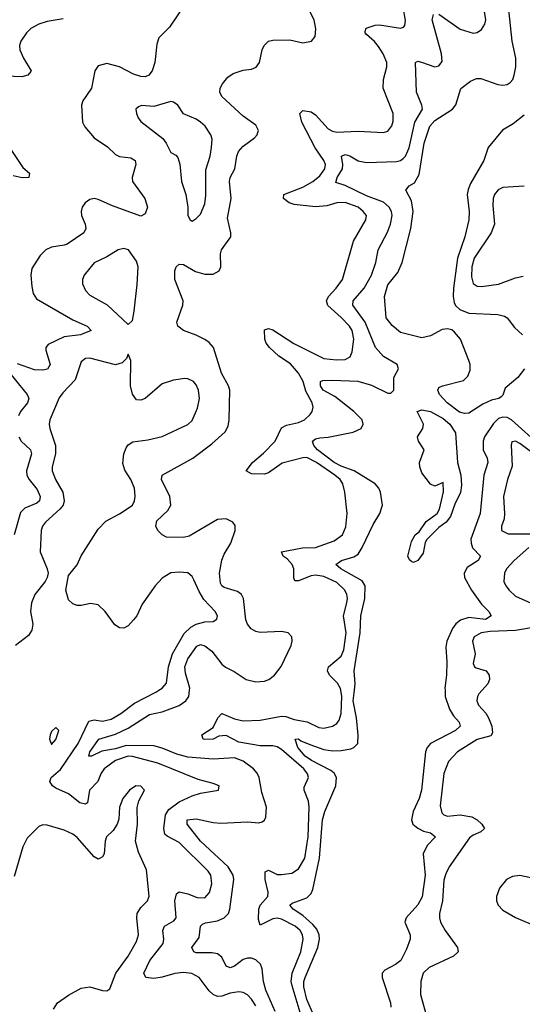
# Model space of a CAD drawing. Header units: inches. Extents: x 1843162 to 1959474, y 907081 to 1016326.
# Tile 294 of 656: x 1923901 to 1926261, y 918523 to 923151. Entities that reach past the tile are written whole.
import ezdxf

# ---------------------------------------------------------------- set-up
doc = ezdxf.new("R2010")
doc.units = ezdxf.units.IN
doc.header["$MEASUREMENT"] = 0
doc.layers.add('B9921', color=7, linetype='Continuous')
doc.layers.add('B9922', color=7, linetype='Continuous')

msp = doc.modelspace()

# ---------------------------------------------------------------- linework, layer by layer
at = {"layer": 'B9921', "color": 5}
for points, elevation in [([(1925010, 918515.8), (1924990, 918547), (1924970, 918568), (1924950, 918579), (1924930, 918581.8), (1924890, 918575.2), (1924850, 918561), (1924830, 918560.2), (1924810, 918569), (1924790, 918586.2), (1924743.1, 918650), (1924708.7, 918668.7), (1924670, 918672.4), (1924630, 918668.8), (1924570, 918650.5), (1924530, 918644.1), (1924493.3, 918650), (1924484.3, 918670), (1924512, 918730), (1924573.8, 918810), (1924578.3, 918830), (1924573.1, 918870), (1924580.7, 918890), (1924624.3, 918915.7), (1924635, 918930), (1924629.9, 919010.1), (1924637.3, 919042.7), (1924650, 919052.2), (1924690, 919043.2), (1924734.4, 919025.6), (1924770, 919023.8), (1924791.6, 919048.4), (1924802.7, 919090), (1924798, 919130), (1924785.2, 919150), (1924650, 919283.4), (1924593.1, 919313.1), (1924582.7, 919322.7), (1924577.4, 919350), (1924585.7, 919414.3), (1924600.5, 919439.5), (1924650, 919475.5), (1924710, 919503.8), (1924750, 919516), (1924834, 919530), (1924837.2, 919550), (1924810, 919562), (1924739.3, 919579.3), (1924550, 919656.4), (1924430, 919688.4), (1924410, 919689.9), (1924351.1, 919670), (1924297, 919630), (1924283.8, 919610), (1924267.5, 919570), (1924228.8, 919530), (1924219.6, 919470), (1924210, 919463.5), (1924183.1, 919470), (1924130, 919512.7), (1924070, 919538.6), (1924054.1, 919550), (1924042.1, 919570), (1924049.1, 919590), (1924093, 919627), (1924174.8, 919750), (1924225.7, 919854.3), (1924250, 919860.6), (1924290, 919854.4), (1924330, 919864.2), (1924376.2, 919890), (1924440.5, 919939.5), (1924539.7, 919990), (1924554.7, 920000)], 640), ([(1925099.9, 918490), (1925056.3, 918590), (1925046.4, 918630), (1925040.2, 918690), (1925032.3, 918712.3), (1925010, 918732.6), (1924990, 918740.2), (1924970, 918740.5), (1924950, 918734.6), (1924910, 918703), (1924890, 918694.5), (1924870, 918703.5), (1924850, 918744.8), (1924830, 918760.8), (1924805.4, 918765.4), (1924730, 918765.9), (1924718, 918770), (1924708.8, 918790), (1924742.9, 918837.1), (1924749.9, 918890), (1924759.6, 918900.4), (1924773.1, 918906.9), (1924830, 918915.4), (1924861, 918930), (1924880.7, 918950), (1924888.1, 918970), (1924907.1, 919110), (1924904, 919130), (1924880.3, 919170), (1924749.5, 919289.5), (1924687.6, 919370), (1924687.7, 919390), (1924730, 919394.7), (1924810, 919377.6), (1924844.8, 919375.2), (1924970, 919380.9), (1925024.2, 919375.8), (1925039.3, 919380.7), (1925050.6, 919389.4), (1925056.6, 919403.4), (1925059.2, 919450), (1925038.2, 919518.2), (1925025.6, 919590), (1925016.3, 919610), (1924998.4, 919630), (1924950, 919666.6), (1924910, 919681.6), (1924810, 919675.1), (1924690, 919685.4), (1924638.5, 919698.5), (1924570, 919726.9), (1924530, 919737.9), (1924400.5, 919739.5), (1924350, 919723.8), (1924287.2, 919712.8), (1924238, 919690), (1924225.1, 919690), (1924229.9, 919710), (1924271.7, 919770), (1924350, 919793.6), (1924410, 919821.5), (1924510, 919886), (1924570, 919897.4), (1924650, 919928.3), (1924680.6, 919950), (1924695.2, 919970), (1924698.4, 920000)], 620), ([(1925222.5, 918470), (1925179.9, 918610), (1925176.5, 918630), (1925180.4, 918670), (1925221.4, 918770), (1925232.1, 918830), (1925229.4, 918850), (1925217.6, 918870), (1925194.9, 918890), (1925130, 918923.5), (1925110, 918927.9), (1925090, 918925.6), (1925030, 918895), (1925021.9, 918921.9), (1925023.6, 918970), (1925030, 918989.2), (1925066.8, 919030), (1925067.1, 919050), (1925053.7, 919110), (1925053.3, 919146.7), (1925070, 919154), (1925110, 919134.3), (1925130, 919132.8), (1925179.4, 919140.6), (1925210, 919160.2), (1925239.7, 919210), (1925254.9, 919310), (1925260.9, 919450), (1925257.6, 919477.6), (1925236.5, 919530), (1925236.3, 919543.7), (1925257.5, 919590), (1925252.7, 919607.3), (1925235.4, 919630), (1925130, 919721.5), (1925110, 919733.2), (1925090, 919737.7), (1925030, 919738.5), (1924930, 919756.1), (1924870, 919787.6), (1924836.5, 919783.5), (1924810, 919769.1), (1924770, 919768.8), (1924762.9, 919770), (1924756.3, 919790), (1924810, 919823.8), (1924831.1, 919870), (1924850, 919889.5), (1924910, 919864.5), (1924950, 919855.3), (1925030, 919858.3), (1925130, 919878.4), (1925150, 919876.6), (1925190, 919861.9), (1925251.3, 919851.3), (1925305, 919825), (1925330, 919821.1), (1925369.6, 919830), (1925390, 919843.2), (1925400.8, 919859.2), (1925410.3, 919889.7), (1925414, 919970), (1925409.2, 920000)], 580), ([(1925325.9, 918370), (1925250, 918546.3), (1925234.7, 918605.3), (1925235, 918630), (1925240.9, 918650), (1925301.2, 918790), (1925309.3, 918830), (1925307.9, 918850), (1925296.8, 918876.8), (1925277.8, 918897.8), (1925230, 918941.1), (1925185.8, 918970), (1925169.7, 918990), (1925180.8, 918999.2), (1925250, 919024.5), (1925270, 919044.7), (1925277.3, 919062.7), (1925309.4, 919210.6), (1925323.4, 919390), (1925333.8, 919430), (1925385.6, 919550), (1925388.5, 919590), (1925377.6, 919610), (1925362.6, 919622.6), (1925271.2, 919670), (1925241.6, 919690), (1925206.7, 919730), (1925195.3, 919770), (1925210, 919771.6), (1925221.9, 919761.9), (1925263.8, 919743.8), (1925330, 919721.5), (1925370, 919714.7), (1925410, 919715.7), (1925455.3, 919724.7), (1925470.7, 919730), (1925488.5, 919750), (1925491.2, 919788.8), (1925483.1, 919870), (1925466.4, 919950), (1925473.1, 920000)], 560), ([(1925898.4, 920000), (1925899.7, 919970), (1925919.7, 919910), (1925939, 919879), (1925965.3, 919850), (1925969.1, 919830), (1925947.9, 919810), (1925830.5, 919749.5), (1925814.3, 919730), (1925806.3, 919710), (1925788.4, 919530), (1925776.4, 919490), (1925749.1, 919430), (1925741.2, 919390), (1925747.7, 919370), (1925770, 919351.6), (1925797.1, 919337.1), (1925830.6, 919330), (1925853.4, 919310), (1925815.3, 919270), (1925796.5, 919230), (1925805.5, 919130), (1925791.1, 919028.9), (1925770, 918990.7), (1925715.2, 918930), (1925710.2, 918910), (1925735.3, 918850), (1925734.6, 918830), (1925717.2, 918782.8), (1925690.3, 918730), (1925666, 918710), (1925615.8, 918684.2), (1925603.6, 918670), (1925603.2, 918650), (1925641.8, 918530), (1925644.5, 918510)], 560), ([(1926073.6, 920000), (1926057.8, 919982.2), (1926050.8, 919970), (1926048.3, 919950), (1926055.5, 919930), (1926090, 919892.1), (1926102.9, 919870), (1926117.6, 919830), (1926121, 919799), (1926114, 919786), (1926050, 919768.5), (1925957.4, 919710), (1925915.4, 919664.6), (1925892.2, 919607.8), (1925875.9, 919455.9), (1925883.4, 919423.4), (1925893.5, 919413.5), (1925910, 919407.4), (1925970, 919413.3), (1926024.6, 919404.6), (1926050, 919390.1), (1926071.8, 919370), (1926083.6, 919350), (1926066.1, 919333.9), (1926030, 919318.4), (1926014.2, 919305.8), (1925918.4, 919170), (1925902.9, 919137.1), (1925893.5, 919106.5), (1925886.8, 919010), (1925872.3, 918950), (1925872.4, 918930), (1925877.6, 918910), (1925899.2, 918870), (1925957.6, 918790), (1925960.6, 918770), (1925938.8, 918750), (1925823.7, 918696.3), (1925796.3, 918670), (1925784.8, 918630), (1925783.2, 918570), (1925816, 918450)], 580), ([(1924059.2, 918500.8), (1924078, 918530), (1924130, 918567.2), (1924190, 918599.5), (1924230, 918604.9), (1924290, 918588), (1924310, 918587.3), (1924323.3, 918596.7), (1924352.5, 918670), (1924410.6, 918750), (1924450, 918818.7), (1924458.6, 918850), (1924450.4, 918930), (1924452.9, 918950), (1924470, 918978.8), (1924501.5, 919010), (1924508.9, 919031.1), (1924495.5, 919155.5), (1924457.9, 919237.9), (1924445, 919290), (1924453.8, 919370), (1924451.8, 919448.2), (1924460.6, 919479.4), (1924487, 919530), (1924470, 919549.4), (1924446.8, 919550), (1924417.1, 919530), (1924385.7, 919490), (1924369.1, 919450), (1924366.3, 919393.7), (1924359, 919370), (1924339.4, 919340.6), (1924308.2, 919310), (1924301.5, 919290), (1924297.6, 919230), (1924290, 919216.9), (1924279.1, 919210), (1924270, 919206.2), (1924250, 919217.2), (1924170, 919307.6), (1924150, 919322.7), (1924110, 919341.7), (1924030, 919365.1), (1924010, 919366.6), (1923990, 919359.3), (1923936, 919304), (1923916.1, 919263.9), (1923875.1, 919124.9)], 660), ([(1926330, 919111), (1926250, 919128.4), (1926215.7, 919124.3), (1926187.2, 919110), (1926155.1, 919070), (1926140.8, 919030), (1926140.5, 919010), (1926148.6, 918990), (1926170, 918965.7), (1926230, 918931.8), (1926325.4, 918890)], 620)]:
    msp.add_lwpolyline(points, dxfattribs=dict(at, elevation=elevation))
at = {"layer": 'B9921', "color": 5, "elevation": 660}
msp.add_lwpolyline([(1924070, 919825.2), (1924050, 919805.2), (1924043.7, 919790), (1924041.3, 919770), (1924050, 919744.9), (1924070, 919767.7), (1924085.2, 919810)], close=True, dxfattribs=at)
at = {"layer": 'B9922', "color": 5}
for points, elevation in [([(1924670, 923213.3), (1924604.5, 923115.5), (1924554.3, 923065.7), (1924544.6, 923035.4), (1924535.7, 922950), (1924522.1, 922910), (1924507.7, 922890), (1924490, 922882.1), (1924470, 922883.7), (1924435.8, 922895.8), (1924369.6, 922930), (1924310, 922944.8), (1924270, 922933.7), (1924254.2, 922910), (1924237.6, 922830), (1924197.5, 922770), (1924191, 922750), (1924195.5, 922670), (1924206.8, 922646.8), (1924250, 922596.5), (1924313.3, 922553.3), (1924350, 922517.6), (1924370, 922508.7), (1924422.2, 922502.2), (1924443.2, 922490), (1924446.8, 922470), (1924428.3, 922410), (1924430.9, 922390), (1924487.8, 922310), (1924501.3, 922270), (1924490, 922238), (1924470, 922228.3), (1924336.2, 922276.2), (1924270, 922305.8), (1924250, 922309.9), (1924230, 922306), (1924207.5, 922290), (1924194.3, 922270), (1924189.3, 922250), (1924191.7, 922230), (1924208.9, 922190), (1924210.9, 922170), (1924201.6, 922150), (1924123.4, 922096.6), (1924109.4, 922090.6), (1924050, 922081.5), (1924023.7, 922070), (1923996.7, 922043.3), (1923958.3, 921981.7), (1923952.3, 921950), (1923957.7, 921897.7), (1923964.4, 921864.4), (1923979.5, 921839.5), (1924150, 921740.9), (1924218.3, 921710), (1924235.6, 921690), (1924185.5, 921670), (1924110, 921660.5), (1924035, 921625), (1924023.2, 921610), (1924022.8, 921597.2), (1924043, 921530), (1924031.8, 921508.2), (1924010, 921504), (1923970, 921506), (1923890, 921532.9)], 620), ([(1925409.2, 920000), (1925407.9, 920007.9), (1925392.9, 920032.9), (1925355.9, 920070), (1925345.9, 920090), (1925351.3, 920110), (1925410, 920159.4), (1925423.5, 920190), (1925434.2, 920270), (1925421.6, 920350), (1925437.6, 920410), (1925440.2, 920430), (1925436.7, 920450), (1925427.2, 920470), (1925390, 920505.8), (1925330, 920534.2), (1925290, 920540.4), (1925270, 920537.9), (1925210, 920513.7), (1925193.5, 920513.5), (1925187.6, 920527.6), (1925188.7, 920570), (1925181.1, 920590), (1925157.4, 920617.4), (1925138.8, 920630), (1925129.7, 920650), (1925229.1, 920669.1), (1925290, 920670.1), (1925377.6, 920702.4), (1925416.8, 920730), (1925432, 920768), (1925439.5, 920830), (1925428.5, 920930), (1925418.1, 920970), (1925405.7, 920990), (1925380.8, 921010), (1925295, 921070), (1925250, 921092.9), (1925230, 921092.4), (1925133.9, 921066.1), (1925070, 921021.6), (1925050, 921015.8), (1924990, 921016.5), (1924964.6, 921030), (1924993.7, 921070), (1925046, 921114), (1925099.9, 921170), (1925130, 921232.4), (1925154.5, 921245.5), (1925210, 921258.5), (1925238.5, 921270), (1925265.1, 921294.9), (1925274.4, 921310), (1925279, 921330), (1925273.9, 921350), (1925245.4, 921405.4), (1925232, 921450), (1925210, 921489.2), (1925173.3, 921533.3), (1925118.4, 921570), (1925074.5, 921610), (1925058.9, 921630), (1925051.8, 921650), (1925050, 921693), (1925070, 921700.2), (1925090, 921694), (1925188.8, 921628.8), (1925330, 921558.5), (1925388.1, 921551.9), (1925430, 921554.3), (1925453, 921567), (1925461.8, 921590), (1925470.5, 921649.5), (1925462.3, 921690), (1925449.8, 921710), (1925410, 921751.9), (1925347.5, 921807.5), (1925341.1, 921830), (1925350.9, 921850), (1925387.9, 921890), (1925416.3, 921930), (1925468.2, 922110), (1925526.8, 922210), (1925529.8, 922230), (1925514.6, 922250), (1925489.8, 922270), (1925430, 922291.2), (1925390, 922290.4), (1925343.1, 922276.9), (1925290, 922271.7), (1925190, 922282.5), (1925166.6, 922290), (1925139.8, 922310), (1925141.1, 922330), (1925230, 922363.4), (1925278, 922390), (1925310, 922417.2), (1925334.2, 922450), (1925337.3, 922470), (1925328.9, 922490), (1925288.9, 922548.9), (1925225.5, 922670), (1925217, 922710), (1925230, 922724.1), (1925270, 922718.5), (1925290, 922703.2), (1925350, 922638.6), (1925370, 922626.6), (1925390, 922623.2), (1925490, 922626.6), (1925610, 922620.8), (1925630, 922627.6), (1925648.3, 922651.7), (1925654.6, 922674.6), (1925655.2, 922710), (1925608.3, 922830), (1925609.9, 922870), (1925625.6, 922930), (1925624.6, 922950), (1925608.1, 922990), (1925585.4, 923025.4), (1925567.9, 923047.9), (1925530, 923082), (1925523.2, 923090), (1925523.8, 923096.2), (1925528.3, 923111.7), (1925570, 923125.8), (1925590, 923126.7), (1925688.8, 923111.2), (1925703.9, 923116.1), (1925710, 923123), (1925712.3, 923147.7), (1925702, 923210)], 580), ([(1924104.3, 923155.7), (1924030, 923142.4), (1923990.3, 923129.7), (1923953, 923110), (1923932.4, 923090), (1923905.7, 923050), (1923899.8, 923030), (1923901.2, 923010), (1923918, 922970), (1923954.3, 922910), (1923952.9, 922907.1), (1923938.6, 922890), (1923910, 922881.8), (1923835.1, 922884.9)], 580), ([(1924698.4, 920000), (1924699.5, 920010), (1924679.6, 920079.6), (1924676.3, 920110), (1924690, 920146.9), (1924732.7, 920207.3), (1924750, 920214.3), (1924770, 920208), (1924802.6, 920182.6), (1924850, 920122.7), (1924867.9, 920107.9), (1924907.8, 920087.8), (1924964.6, 920050), (1925010, 920039.5), (1925050, 920042.4), (1925070.9, 920050), (1925096.8, 920070), (1925128.2, 920111.8), (1925175.8, 920210), (1925181, 920230), (1925178.9, 920250), (1925161.2, 920270), (1925130, 920275), (1925030, 920270.7), (1925010, 920275.7), (1924988.4, 920288.4), (1924971.4, 920310), (1924962.5, 920330), (1924951.1, 920430), (1924942.2, 920450), (1924923.9, 920463.9), (1924861.8, 920481.8), (1924849.9, 920489.9), (1924843.4, 920503.4), (1924839.7, 920550), (1924849.9, 920610.1), (1924860.9, 920639.1), (1924891.7, 920690), (1924912.4, 920750), (1924913.2, 920773.2), (1924902, 920790), (1924870, 920804.7), (1924830, 920802.5), (1924696, 920724), (1924670, 920717.5), (1924590, 920719.6), (1924569.9, 920729.9), (1924549.9, 920749.9), (1924540.6, 920770), (1924544.8, 920795.2), (1924596.1, 920843.9), (1924610.5, 920870), (1924605.4, 920910), (1924567.1, 920990), (1924569.7, 921010), (1924714.2, 921090), (1924803, 921157), (1924865.7, 921214.3), (1924879.6, 921240.4), (1924885.2, 921270), (1924887, 921410), (1924881.4, 921430), (1924849.3, 921490), (1924810.6, 921610), (1924790, 921634), (1924770, 921648), (1924730, 921668.8), (1924670.6, 921690.6), (1924644.2, 921710), (1924638.5, 921730), (1924667.2, 921810), (1924668.2, 921830), (1924629.2, 921930), (1924629.2, 921970.8), (1924636.3, 921990), (1924650, 922001.7), (1924670, 922000.2), (1924727.1, 921967.1), (1924770, 921955.3), (1924810, 921955.6), (1924837.7, 921970), (1924846, 921990), (1924844.1, 922050), (1924848.6, 922070), (1924891.8, 922130), (1924893, 922150), (1924877.5, 922217.5), (1924893.3, 922310), (1924885.5, 922390), (1924889.9, 922410), (1924910.4, 922450), (1924920.6, 922510), (1924928.9, 922531.1), (1924950, 922556.8), (1925004, 922596), (1925016.8, 922610), (1925019.6, 922620.4), (1925022, 922630), (1925010, 922654.7), (1924950, 922697.8), (1924849.8, 922790), (1924840.3, 922810), (1924842.9, 922830), (1924853.5, 922850), (1924878.3, 922881.7), (1924902.6, 922897.4), (1924950, 922913.8), (1924990, 922918.6), (1925011.5, 922928.5), (1925026.8, 922950), (1925039.5, 923010), (1925048.3, 923030), (1925070, 923050.1), (1925090, 923054.7), (1925170, 923057), (1925230, 923042.6), (1925271.8, 923050), (1925288.7, 923071.3), (1925291.6, 923108.4), (1925283.7, 923150), (1925263.6, 923190)], 620), ([(1925473.1, 920000), (1925477.1, 920030), (1925472.1, 920090), (1925500.1, 920270), (1925503.5, 920350), (1925521.9, 920430), (1925523, 920490), (1925510, 920513.6), (1925409.8, 920570), (1925386, 920590), (1925412.6, 920610), (1925470, 920625.8), (1925490, 920639), (1925510, 920670.2), (1925561.1, 920778.9), (1925591.6, 920830), (1925605.3, 920870), (1925595.3, 920930), (1925587.8, 920950), (1925570.7, 920970), (1925471.2, 921031.2), (1925410, 921052.2), (1925377.5, 921070), (1925299.6, 921130), (1925282, 921150), (1925276, 921170), (1925290, 921180.7), (1925310, 921186), (1925350, 921189.4), (1925467.3, 921212.7), (1925504.5, 921230), (1925514, 921250), (1925508.5, 921270), (1925470.8, 921310), (1925380.2, 921380.2), (1925326, 921410), (1925312.9, 921430), (1925314, 921450), (1925324.9, 921455.1), (1925370, 921457.5), (1925488.5, 921451.5), (1925553.4, 921433.4), (1925630, 921395), (1925644.5, 921395.5), (1925658.5, 921410), (1925658.5, 921470), (1925679.8, 921510), (1925674, 921530), (1925610, 921568.7), (1925571.5, 921610), (1925523.1, 921730), (1925465.5, 921810), (1925467.6, 921830), (1925518.5, 921890), (1925552.6, 921950), (1925573.3, 922010), (1925584.5, 922070), (1925628, 922152), (1925642.5, 922190), (1925650.4, 922230), (1925646.9, 922250), (1925635.5, 922270), (1925610, 922294.2), (1925530, 922322.7), (1925430, 922372.4), (1925385.8, 922385.8), (1925392.6, 922410), (1925416.7, 922450), (1925418.4, 922470), (1925412.6, 922510), (1925430, 922517.6), (1925451.5, 922511.5), (1925490, 922487.5), (1925530, 922479.2), (1925670, 922483.8), (1925690, 922489.5), (1925701.6, 922498.4), (1925712.2, 922510), (1925730, 922548.9), (1925756.7, 922670), (1925792.1, 922730), (1925789.8, 922750), (1925765.2, 922810), (1925760.5, 922950), (1925770, 922955.8), (1925787.8, 922952.2), (1925850, 922930.1), (1925870, 922934.2), (1925885, 922955), (1925882.7, 922990), (1925838.8, 923150), (1925845, 923175)], 560), ([(1926271.3, 921510), (1926239.7, 921470), (1926181, 921419), (1926170, 921387), (1926162, 921378), (1926150.6, 921370), (1926117.1, 921362.9), (1926075.6, 921344.4), (1926010, 921302.3), (1925990, 921300.9), (1925966.8, 921306.8), (1925908.4, 921350), (1925872.7, 921390), (1925865.2, 921410), (1925870, 921422), (1925886, 921430), (1925984.7, 921455.3), (1926004.9, 921475.1), (1926016.6, 921503.4), (1926016.5, 921530), (1926010.7, 921550), (1925971.7, 921650), (1925943, 921683), (1925930, 921692.7), (1925910, 921698.4), (1925885.3, 921694.7), (1925830, 921665.6), (1925790, 921655.8), (1925690, 921681.3), (1925650, 921713.6), (1925622.6, 921750), (1925614.7, 921850), (1925630, 921904.4), (1925676.5, 921963.5), (1925697.5, 922010), (1925737.1, 922170), (1925748.5, 922250), (1925740.3, 922300.3), (1925714, 922350), (1925729.3, 922370), (1925755.1, 922384.9), (1925777, 922423), (1925800.8, 922570), (1925826.8, 922650), (1925850, 922676.5), (1925934, 922730), (1925949.8, 922750.2), (1925973, 922827), (1926018.2, 922861.8), (1926045.8, 922874.2), (1926065.9, 922874.1), (1926145.9, 922845.9), (1926170, 922843.3), (1926190, 922847.1), (1926204.2, 922855.8), (1926216.4, 922870), (1926223.8, 922890), (1926230.7, 922930), (1926231.5, 922970), (1926214.3, 923050), (1926198.1, 923198.1)], 540), ([(1925870, 923177.3), (1925970, 923107), (1926030, 923088.1), (1926050, 923090.3), (1926070, 923104.2), (1926085.3, 923130), (1926089.8, 923150), (1926084.2, 923190)], 560), ([(1926270, 922702.7), (1926218.6, 922661.4), (1926168.9, 922631.1), (1926100.5, 922550), (1926081.1, 922490), (1926018.4, 922381.6), (1926006.5, 922353.5), (1926002.8, 922330), (1926012.3, 922250), (1926010.1, 922210), (1925991.2, 922130), (1925957.5, 922030), (1925937.9, 921890), (1925936.4, 921850), (1925941.3, 921821.3), (1925948.2, 921808.2), (1925968.8, 921788.8), (1926010, 921771.2), (1926146, 921766), (1926177.3, 921757.3), (1926190.7, 921750), (1926224.1, 921704.1), (1926262.8, 921670)], 540), ([(1923852.2, 922550), (1923915.7, 922455.7), (1923946.4, 922430), (1923944, 922410), (1923912.6, 922407.4), (1923870, 922416.7)], 580), ([(1926270.8, 922369.2), (1926170, 922362.7), (1926148.4, 922351.6), (1926131, 922330), (1926124.6, 922310), (1926122.4, 922277.6), (1926130.2, 922190), (1926114.6, 922150), (1926034.7, 922030), (1926024.5, 921990), (1926022.6, 921942.6), (1926030.8, 921910.8), (1926050, 921898), (1926070, 921897.4), (1926150, 921907.4), (1926230, 921938.2), (1926265.8, 921945.8)], 560), ([(1924554.7, 920000), (1924569.7, 920010), (1924590, 920033.4), (1924599.6, 920110), (1924618.8, 920170), (1924673.1, 920266.9), (1924704.5, 920295.5), (1924730, 920309.5), (1924770, 920321.5), (1924810, 920322.8), (1924826.2, 920333.8), (1924829.6, 920350), (1924818.3, 920370), (1924765.6, 920425.6), (1924743.1, 920463.1), (1924719, 920519), (1924710, 920533.6), (1924690, 920551), (1924650, 920555), (1924610, 920550.8), (1924570, 920526.9), (1924537.3, 920490), (1924476.3, 920403.7), (1924450.3, 920350), (1924435.3, 920330), (1924410, 920302.9), (1924390, 920292), (1924370, 920292.7), (1924347.5, 920307.5), (1924302.7, 920370), (1924270, 920400.9), (1924233.2, 920406.8), (1924190, 920397.2), (1924170, 920397.2), (1924150, 920405.2), (1924130, 920424), (1924117.6, 920470), (1924130, 920538.8), (1924171, 920589), (1924190, 920630.5), (1924270, 920755.8), (1924306, 920794), (1924370, 920828), (1924419.2, 920860.8), (1924429.9, 920870.1), (1924440.3, 920890), (1924443.5, 920910), (1924439.8, 920950), (1924422.9, 920990), (1924394.3, 921034.3), (1924384.6, 921064.6), (1924389.2, 921110), (1924400.6, 921139.4), (1924410, 921152.8), (1924432.5, 921167.5), (1924503.3, 921176.7), (1924570, 921192.4), (1924690, 921249.1), (1924710, 921267), (1924735.2, 921324.8), (1924745.1, 921370), (1924740.9, 921410), (1924730, 921435.1), (1924716.3, 921450), (1924690, 921462.7), (1924676, 921464), (1924622.5, 921457.5), (1924570, 921439.7), (1924490, 921371.3), (1924470, 921363), (1924450, 921365.1), (1924431.1, 921391.1), (1924420.5, 921430), (1924422, 921550), (1924410, 921579), (1924402, 921558), (1924382.2, 921537.8), (1924351, 921529), (1924230, 921560.8), (1924210, 921558), (1924190, 921543.6), (1924161.5, 921458.5), (1924102.6, 921397.4), (1924086.4, 921373.6), (1924041.7, 921270), (1924039.8, 921250), (1924042.4, 921230), (1924068.9, 921150), (1924068.4, 921110), (1924053.8, 921050), (1924053.4, 921030), (1924068.1, 920990), (1924103.9, 920930), (1924110.1, 920889.9), (1924105, 920870), (1924089.4, 920850), (1924021.2, 920790), (1924007.8, 920770), (1924001.4, 920750), (1923996.6, 920650), (1924029.3, 920570), (1924033.6, 920550), (1924030.2, 920530), (1924019.7, 920510), (1923972, 920450), (1923955.4, 920410), (1923951.8, 920370), (1923962.9, 920310), (1923958.3, 920281.7), (1923942.4, 920257.6), (1923881.7, 920210)], 640), ([(1923853.6, 921490), (1923935.6, 921390), (1923942.9, 921370), (1923937.5, 921350), (1923904.8, 921310), (1923895.3, 921290)], 620), ([(1926350, 921145.4), (1926210.8, 921270.8), (1926190, 921281.6), (1926170, 921283.7), (1926150, 921276.1), (1926126.1, 921253.9), (1926084.1, 921190), (1926077.5, 921170), (1926078.2, 921130), (1926095.7, 921090), (1926099.6, 921070), (1926081.3, 921010), (1926063.8, 920830), (1926020.1, 920710), (1926020.7, 920690), (1926028.2, 920668.2), (1926064.9, 920630), (1926054.3, 920610), (1926003, 920577), (1925988.4, 920550), (1925990.3, 920529.7), (1926022.5, 920470), (1926070, 920404.2), (1926104.2, 920370), (1926114.9, 920350), (1926088.4, 920331.6), (1926010, 920341.7), (1925971.4, 920328.6), (1925949, 920311), (1925933.2, 920290), (1925906.7, 920230), (1925902.5, 920202.5), (1925906.8, 920133.2), (1925905.8, 920070), (1925898, 920010), (1925898.4, 920000)], 560), ([(1923896.3, 921190), (1923908.2, 921170), (1923951.6, 921130), (1923955.8, 921110), (1923932.2, 921030), (1923933.7, 921010), (1923944.6, 920990), (1923983.2, 920943.2), (1923997.2, 920910), (1923993.3, 920890), (1923981.3, 920878.7), (1923925.2, 920854.8), (1923904.9, 920835.1), (1923874.1, 920730)], 620), ([(1926335.2, 921095.2), (1926250, 921159.2), (1926230, 921169.8), (1926212.9, 921167.1), (1926208.8, 921151.2), (1926213.1, 921053.1), (1926192.5, 920990), (1926173.8, 920910), (1926178.3, 920830), (1926175.5, 920804.5), (1926164.2, 920770), (1926164, 920750), (1926195.2, 920735.2), (1926310, 920735.2)], 580), ([(1926292.6, 920670), (1926223, 920610), (1926186.7, 920570), (1926177.1, 920550), (1926175, 920510), (1926183.6, 920490), (1926199.2, 920470), (1926230, 920441.7), (1926390, 920369.6)], 580), ([(1926350, 920300.8), (1926230, 920280.2), (1926110, 920275.5), (1926068.4, 920270), (1926035.8, 920250), (1926028.1, 920230), (1926040.6, 920170), (1926030, 920124.9), (1926037.4, 920110), (1926045.5, 920105.5), (1926091.5, 920091.5), (1926105.4, 920070), (1926107.7, 920050), (1926100.2, 920030), (1926073.6, 920000)], 580)]:
    msp.add_lwpolyline(points, dxfattribs=dict(at, elevation=elevation))
for points, elevation in [([(1924610, 922766), (1924530, 922743.1), (1924472.5, 922747.5), (1924458, 922742), (1924446.4, 922730), (1924448.7, 922710), (1924456.5, 922690), (1924470, 922672.4), (1924572.3, 922592.3), (1924588.9, 922570), (1924610, 922526.8), (1924634, 922514), (1924642.8, 922502.8), (1924652.8, 922472.8), (1924660.9, 922390), (1924681.1, 922330), (1924690.6, 922270), (1924690.7, 922230), (1924701, 922210), (1924710, 922204.9), (1924730, 922216.3), (1924750, 922236.3), (1924770, 922286), (1924774.5, 922325.5), (1924774.9, 922445.1), (1924795.8, 922510), (1924802, 922550), (1924804, 922590), (1924797.7, 922610), (1924771.2, 922650), (1924750, 922669.6), (1924730, 922683), (1924670, 922709), (1924642.7, 922750), (1924623.6, 922763.6)], 640), ([(1924390, 922075.4), (1924363.7, 922070), (1924310, 922036.8), (1924250, 922008.2), (1924202.7, 921950), (1924195.2, 921930), (1924194.9, 921910), (1924210, 921877.6), (1924230, 921856.5), (1924311, 921811), (1924410, 921718.8), (1924430, 921738), (1924438.4, 921781.6), (1924452.9, 921907.1), (1924457.1, 921990), (1924450, 922016.2), (1924411, 922070)], 640), ([(1925750, 920599.3), (1925742.5, 920602.5), (1925731.7, 920611.7), (1925723.7, 920630), (1925740.7, 920699.3), (1925758, 920730), (1925776.3, 920743.7), (1925810, 920793), (1925860.9, 920830), (1925871.8, 920850), (1925891.9, 920931.9), (1925890, 920975.3), (1925850, 920958), (1925830, 920968), (1925790, 921021.2), (1925779.5, 921050), (1925778, 921070), (1925801.2, 921130), (1925773.2, 921170), (1925769.3, 921190), (1925794.5, 921230), (1925797, 921250), (1925767.6, 921310), (1925790, 921316.9), (1925830.1, 921310.1), (1925890, 921276.8), (1925920.6, 921250), (1925947.2, 921210), (1925956.6, 921070), (1925972.3, 921010), (1925976.6, 920963.4), (1925971.8, 920928.2), (1925945.3, 920874.7), (1925924.6, 920815.4), (1925904, 920790), (1925870, 920763.7), (1925812.5, 920707.5), (1925805.7, 920694.3), (1925795.8, 920644.2), (1925770, 920609.4)], 540)]:
    msp.add_lwpolyline(points, close=True, dxfattribs=dict(at, elevation=elevation))

doc.saveas('drawing.dxf')
